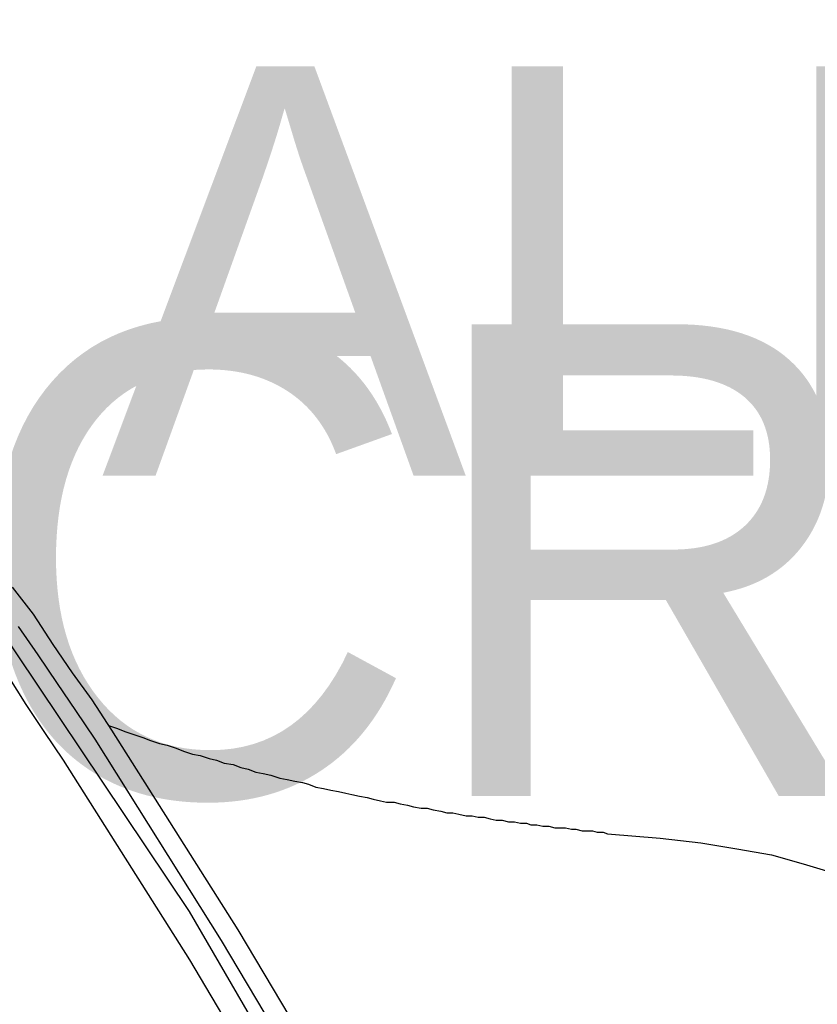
# Model space of a CAD drawing. Header units: feet. Extents: x -79 to 198, y -22 to 181.
# Tile 316 of 318: x 129 to 136, y 149 to 158. Entities that reach past the tile are written whole.
import ezdxf
from ezdxf.enums import TextEntityAlignment as Align

# ---------------------------------------------------------------- set-up
doc = ezdxf.new("R2010")
doc.units = ezdxf.units.FT
for name, color, linetype in [('A-AREA-UNIDAD', 30, 'CONTINUOUS'), ('A-LINEA', 7, 'CONTINUOUS'), ('A-TEXTO-PDF', 3, 'CONTINUOUS')]:
    doc.layers.add(name, color=color, linetype=linetype)

msp = doc.modelspace()

# ---------------------------------------------------------------- linework, layer by layer
at = {"layer": 'A-AREA-UNIDAD'}
msp.add_lwpolyline([(138.8, 133.1378), (135.76, 140.7822), (133.04, 146.2222), (130.72, 150.2222), (128.608, 153.3689), (127.12, 154.8089), (125.84, 155.2178), (123.008, 155.1822), (122.752, 155.3778), (119.92, 155.5022), (114.528, 157.1378), (110.368, 158.1333)], dxfattribs=at)
at = {"layer": 'A-LINEA'}
for points in [[(129.1467, 153.0978), (129.3333, 152.8578), (129.5067, 152.5911), (129.68, 152.3378), (129.8533, 152.0978), (130.0267, 151.8311), (131.1467, 150.0578), (132.2267, 148.2444)], [(129.2, 152.7511), (129.3733, 152.4978), (129.5467, 152.2444), (129.7067, 152.0044), (129.88, 151.7511), (131, 149.9644), (132.08, 148.1511)], [(129.1067, 152.3111), (129.2667, 152.0578), (129.4267, 151.8178), (129.6, 151.5644), (130.72, 149.7911), (131.7867, 147.9911)], [(130, 151.8711), (130.08, 151.8444), (130.1467, 151.8178), (130.2267, 151.7911), (130.3067, 151.7644), (130.3733, 151.7378), (130.4533, 151.7111), (130.52, 151.6978), (130.6, 151.6711), (130.6667, 151.6444), (130.7467, 151.6178), (130.8133, 151.6044), (130.8933, 151.5778), (130.96, 151.5644), (131.0267, 151.5378), (131.1067, 151.5244), (131.1733, 151.4978), (131.24, 151.4844), (131.3067, 151.4578), (131.3733, 151.4444), (131.44, 151.4311), (131.52, 151.4044), (131.5867, 151.3911), (131.6533, 151.3778), (131.72, 151.3644), (131.7733, 151.3511), (131.84, 151.3244), (131.9067, 151.3111), (131.9733, 151.2978), (132.04, 151.2844), (132.1067, 151.2711), (132.16, 151.2578), (132.2267, 151.2444), (132.2933, 151.2311), (132.3467, 151.2178), (132.4133, 151.2044), (132.4667, 151.1911), (132.5333, 151.1911), (132.5867, 151.1778), (132.6533, 151.1644), (132.7067, 151.1511), (132.7733, 151.1378), (132.8267, 151.1378), (132.88, 151.1244), (132.9467, 151.1111), (133, 151.0978), (133.0533, 151.0978), (133.1067, 151.0844), (133.1733, 151.0711), (133.2267, 151.0711), (133.28, 151.0578), (133.3333, 151.0578), (133.3867, 151.0444), (133.44, 151.0311), (133.4933, 151.0311), (133.5467, 151.0178), (133.6, 151.0178), (133.6533, 151.0044), (133.7067, 151.0044), (133.7467, 150.9911), (133.8, 150.9911), (133.8533, 150.9778), (133.9067, 150.9778), (133.96, 150.9644), (134, 150.9644), (134.0533, 150.9644), (134.1067, 150.9511), (134.1467, 150.9511), (134.2, 150.9378), (134.24, 150.9378), (134.2933, 150.9378), (134.3333, 150.9244), (134.3867, 150.9244), (134.4267, 150.9111), (134.8933, 150.8711), (135.2533, 150.8311), (135.5733, 150.7778), (135.88, 150.7244), (136.16, 150.6444), (136.4267, 150.5644)]]:
    msp.add_lwpolyline(points, dxfattribs=at)

# ---------------------------------------------------------------- texts
at = {"layer": 'A-TEXTO-PDF'}
for s, height, p in [('ALLOWABLE', 3.633, (144.6541, 154.0865)), ('ENCROACHMENT', 4.186, (144.8906, 151.2455))]:
    msp.add_text(s, height=height, dxfattribs=at).set_placement(p, align=Align.CENTER)

doc.saveas('drawing.dxf')
